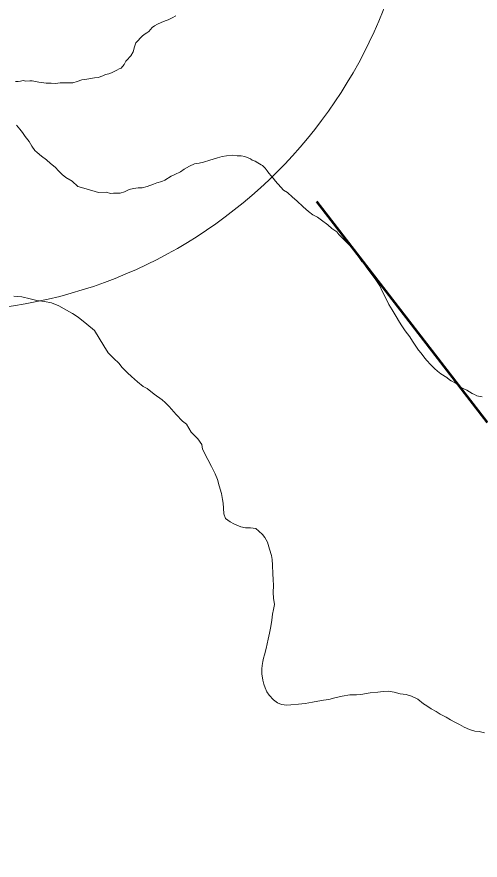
# Model space of a CAD drawing. Extents: x -1643653 to 4543381, y 1624270 to 13878484.
# Drawn here: x 688836 to 689549, y 8950997 to 8952293 of the extents above; entities that cross this region are included whole.
import ezdxf

# ---------------------------------------------------------------- set-up
doc = ezdxf.new("R2010")
doc.units = 0
doc.header["$LTSCALE"] = 200
doc.linetypes.add('MEDIUM_DASHED', pattern=[4.5, 3, -1.5])
for name, color, linetype, lineweight in [('1', 7, 'Continuous', 13), ('27', 7, 'Continuous', 53), ('29', 7, 'Continuous', 13), ('45', 7, 'Continuous', 13)]:
    doc.layers.add(name, color=color, linetype=linetype, lineweight=lineweight)

msp = doc.modelspace()

# ---------------------------------------------------------------- linework, layer by layer
at = {"layer": '1', "lineweight": 25}
msp.add_spline([(814781, 9009175.5), (814787.2, 9009173.4), (814796.9, 9009173.4), (814799.4, 9009172.4), (814805.1, 9009174.5), (814805.6, 9009176.5), (814811.7, 9009179.5), (814811.7, 9009179.5), (814801.5, 9009181), (814790.7, 9009181.5), (814784.1, 9009183.1), (814777.4, 9009185.1), (814778.4, 9009175.5)], degree=3, dxfattribs=at)
at = {"layer": '27', "linetype": 'MEDIUM_DASHED'}
msp.add_line((693963.6, 8945973), (689297.4, 8952009.3), dxfattribs=at)
at = {"layer": '29'}
for points in [[(689080.6, 8952294.5), (689074.9, 8952291.7), (689068.9, 8952288.2), (689064.2, 8952286.8), (689058.2, 8952284.3), (689052.8, 8952281.5), (689048.1, 8952279.1), (689044.6, 8952276.4), (689039.1, 8952270.3), (689036, 8952268.5), (689033.6, 8952267.1), (689029.5, 8952263.9), (689026.2, 8952260.7), (689022.1, 8952256.3), (689019.1, 8952253.1), (689017.3, 8952247), (689015.3, 8952239.2), (689011.4, 8952233.1), (689004.9, 8952226.1), (689003.7, 8952224.8), (689001.4, 8952219.8), (688996.5, 8952214.3), (688993.5, 8952213.3), (688990.3, 8952211), (688982.1, 8952206.8), (688977.6, 8952205.3), (688972.5, 8952204.5), (688968.5, 8952202.4), (688961.1, 8952199.8), (688955.9, 8952199), (688947.2, 8952197.8), (688941.1, 8952196.9), (688936.3, 8952196.2), (688929, 8952193.8), (688922.3, 8952191.7), (688916.1, 8952191.7), (688909.3, 8952191.3), (688902.7, 8952191.3), (688895.5, 8952190.6), (688889.2, 8952191.2), (688881.2, 8952191), (688870.2, 8952192.7), (688860, 8952194.5), (688856.1, 8952194.5), (688850.2, 8952194.2), (688845.9, 8952194.9), (688842, 8952194.3)], [(688842, 8952194.3), (688838.3, 8952193.6), (688834.3, 8952193.6)], [(688835.8, 8952126.5), (688841, 8952120.5), (688844.8, 8952115.1), (688849.3, 8952108.8), (688855.5, 8952101.1), (688859.6, 8952094), (688863.9, 8952087.7), (688867.8, 8952084.4), (688874.4, 8952078.9), (688881.8, 8952073.1), (688888.1, 8952067.5), (688895.1, 8952061.8), (688900.8, 8952055.8), (688906.1, 8952050.6), (688911.4, 8952045.9), (688921.3, 8952040.4), (688930.1, 8952032.4), (688942.8, 8952028.4), (688962.1, 8952022.7), (688973.4, 8952023.2), (688980.2, 8952021.5), (688984.8, 8952021.9), (688990.9, 8952022), (688995.1, 8952022.1), (689001.7, 8952024.1), (689009.1, 8952027.3), (689015.8, 8952029.1), (689023, 8952030.1), (689028.9, 8952030.3), (689036.8, 8952032), (689046.6, 8952035.8), (689051.6, 8952037.6), (689059, 8952040), (689063.9, 8952042), (689073.5, 8952048.2), (689079.2, 8952050.6), (689087.9, 8952054.8), (689093.8, 8952058.7), (689101.6, 8952063.6), (689109.4, 8952066.9), (689116.6, 8952067.8), (689123.4, 8952069.5), (689133, 8952072.7), (689144.7, 8952076.1), (689152.1, 8952078.3), (689158.7, 8952079.5), (689167.2, 8952080.1), (689174.9, 8952079.5), (689181.2, 8952079.1), (689186.8, 8952078.2), (689195.6, 8952074.5), (689198.1, 8952072.9), (689202.9, 8952071.3), (689206.9, 8952068.5), (689211.7, 8952065.7), (689214.1, 8952064.2), (689218.2, 8952060.2), (689221.3, 8952056.5), (689223.8, 8952052.8), (689230.8, 8952044.3), (689233.3, 8952040.7), (689242, 8952031.2), (689246.4, 8952026.5), (689252.4, 8952022.7), (689260.2, 8952015.7), (689266.9, 8952010.1), (689276.3, 8952000.7), (689284.7, 8951993.8), (689291.5, 8951988.6), (689298.4, 8951985.2), (689304.8, 8951980.3), (689314.6, 8951973.1), (689320.4, 8951967.4), (689328.2, 8951962.3), (689331.5, 8951958.3), (689347.6, 8951941.8), (689357.1, 8951931.4), (689366.8, 8951916.9), (689368.6, 8951915.1), (689373.3, 8951908.8), (689375.8, 8951905.2), (689382.1, 8951897)], [(688835.8, 8952126.5), (688841, 8952120.5), (688844.8, 8952115.1), (688849.3, 8952108.8), (688855.5, 8952101.1), (688859.6, 8952094), (688863.9, 8952087.7), (688867.8, 8952084.4), (688874.4, 8952078.9), (688881.8, 8952073.1), (688888.1, 8952067.5), (688895.1, 8952061.8), (688900.8, 8952055.8), (688906.1, 8952050.6), (688911.4, 8952045.9), (688921.3, 8952040.4), (688930.1, 8952032.4), (688942.8, 8952028.4), (688962.1, 8952022.7), (688973.4, 8952023.2), (688980.2, 8952021.5), (688984.8, 8952021.9), (688990.9, 8952022), (688995.1, 8952022.1), (689001.7, 8952024.1), (689009.1, 8952027.3), (689015.8, 8952029.1), (689023, 8952030.1), (689028.9, 8952030.3), (689036.8, 8952032), (689046.6, 8952035.8), (689051.6, 8952037.6), (689059, 8952040), (689063.9, 8952042), (689073.5, 8952048.2), (689079.2, 8952050.6), (689087.9, 8952054.8), (689093.8, 8952058.7), (689101.6, 8952063.6), (689109.4, 8952066.9), (689116.6, 8952067.8), (689123.4, 8952069.5), (689133, 8952072.7), (689144.7, 8952076.1), (689152.1, 8952078.3), (689158.7, 8952079.5), (689167.2, 8952080.1), (689174.9, 8952079.5), (689181.2, 8952079.1), (689186.8, 8952078.2), (689195.6, 8952074.5), (689198.1, 8952072.9), (689202.9, 8952071.3), (689206.9, 8952068.5), (689211.7, 8952065.7), (689214.1, 8952064.2), (689218.2, 8952060.2), (689221.3, 8952056.5), (689223.8, 8952052.8), (689230.8, 8952044.3), (689233.3, 8952040.7), (689242, 8952031.2), (689246.4, 8952026.5), (689252.4, 8952022.7), (689260.2, 8952015.7), (689266.9, 8952010.1), (689276.3, 8952000.7), (689284.7, 8951993.8), (689291.5, 8951988.6), (689298.4, 8951985.2), (689304.8, 8951980.3), (689314.6, 8951973.1), (689320.4, 8951967.4), (689328.2, 8951962.3), (689331.5, 8951958.3), (689347.6, 8951941.8), (689357.1, 8951931.4), (689366.8, 8951916.9), (689368.6, 8951915.1), (689373.3, 8951908.8), (689375.8, 8951905.2), (689382.1, 8951897)], [(689382.1, 8951897), (689387.1, 8951890.4), (689394.3, 8951879.5), (689398.2, 8951871.3), (689402.1, 8951863.4), (689408, 8951850.7), (689413.1, 8951842.4), (689419.5, 8951832.2), (689424.5, 8951823.7), (689428, 8951817.8), (689433.2, 8951810.5), (689440.7, 8951801.2), (689444.6, 8951794.3), (689449.5, 8951786.5), (689453.8, 8951780.6), (689457.8, 8951775.7), (689461.9, 8951770.2), (689466.2, 8951765.2), (689472.7, 8951758), (689478.3, 8951752.5), (689483.2, 8951748.3), (689488.2, 8951744.3), (689497.4, 8951738.7), (689501.5, 8951734.7), (689504.1, 8951733.6), (689512, 8951729.2), (689514.8, 8951727), (689515.9, 8951724.7), (689528.2, 8951719), (689536.6, 8951713.8), (689539.7, 8951712.3), (689543.6, 8951710.6), (689551.5, 8951708.9)], [(689382.1, 8951897), (689387.1, 8951890.4), (689394.3, 8951879.5), (689398.2, 8951871.3), (689402.1, 8951863.4), (689408, 8951850.7), (689413.1, 8951842.4), (689419.5, 8951832.2), (689424.5, 8951823.7), (689428, 8951817.8), (689433.2, 8951810.5), (689440.7, 8951801.2), (689444.6, 8951794.3), (689449.5, 8951786.5), (689453.8, 8951780.6), (689457.8, 8951775.7), (689461.9, 8951770.2), (689466.2, 8951765.2), (689472.7, 8951758), (689478.3, 8951752.5), (689483.2, 8951748.3), (689488.2, 8951744.3), (689497.4, 8951738.7), (689501.5, 8951734.7), (689504.1, 8951733.6), (689512, 8951729.2), (689514.8, 8951727), (689515.9, 8951724.7), (689528.2, 8951719), (689536.6, 8951713.8), (689539.7, 8951712.3), (689543.6, 8951710.6), (689551.5, 8951708.9)], [(689064.3, 8951700), (689059.6, 8951704.3), (689047.4, 8951713.1), (689036.8, 8951721.8), (689030.6, 8951724.9), (689021.6, 8951731.9), (689012.7, 8951740.1), (689006.3, 8951745.5), (688998.2, 8951753.7), (688993.2, 8951760.4), (688985.2, 8951767.8), (688976.8, 8951776.4), (688970.1, 8951787.3), (688962.9, 8951799.1), (688955.5, 8951810.6), (688943.9, 8951820.6), (688930.7, 8951831.4), (688922.1, 8951837), (688912.8, 8951841.9), (688900.7, 8951848.6), (688889.5, 8951853.5), (688878.6, 8951855.6), (688867, 8951856.7), (688856.7, 8951859.7), (688844.1, 8951862.6), (688831.7, 8951863.5)], [(689064.3, 8951700), (689059.6, 8951704.3), (689047.4, 8951713.1), (689036.8, 8951721.8), (689030.6, 8951724.9), (689021.6, 8951731.9), (689012.7, 8951740.1), (689006.3, 8951745.5), (688998.2, 8951753.7), (688993.2, 8951760.4), (688985.2, 8951767.8), (688976.8, 8951776.4), (688970.1, 8951787.3), (688962.9, 8951799.1), (688955.5, 8951810.6), (688943.9, 8951820.6), (688930.7, 8951831.4), (688922.1, 8951837), (688912.8, 8951841.9), (688900.7, 8951848.6), (688889.5, 8951853.5), (688878.6, 8951855.6), (688867, 8951856.7), (688856.7, 8951859.7), (688844.1, 8951862.6), (688831.7, 8951863.5)], [(689532.5, 8951197.4), (689524.1, 8951201.2), (689517, 8951205), (689509.7, 8951208.5), (689502.9, 8951212.4), (689496.2, 8951216.3), (689487.2, 8951220.9), (689481.2, 8951225.3), (689473.4, 8951229.4), (689466.8, 8951233.6), (689461.6, 8951237), (689452.8, 8951244), (689443.2, 8951248.4), (689434.9, 8951251), (689425.8, 8951252.4), (689416.6, 8951254.8), (689407.8, 8951256.2), (689399.6, 8951255.6), (689391.3, 8951254.7), (689379.7, 8951253.9), (689365.3, 8951251.4), (689358.4, 8951250.8), (689348.1, 8951250.6), (689336.7, 8951248.6), (689325.4, 8951246), (689316.2, 8951243.3), (689307.7, 8951242.3), (689299.3, 8951241), (689290.9, 8951239.5), (689279.6, 8951237.2), (689269.3, 8951236.2), (689257.8, 8951235.1), (689251.5, 8951234.7), (689243, 8951235.8), (689237.2, 8951238.2), (689230.7, 8951243.2), (689224.1, 8951250), (689220.8, 8951255.2), (689218.1, 8951261.2), (689216.1, 8951267.3), (689214.4, 8951273.2), (689213, 8951283.2), (689213.1, 8951290.7), (689213.7, 8951295.6), (689214.7, 8951301.8), (689215.6, 8951307), (689216.9, 8951312), (689219.6, 8951321.8), (689221.3, 8951329.3), (689222.8, 8951336), (689224.6, 8951345.7), (689226.9, 8951355.7), (689228.2, 8951365.5), (689229.3, 8951374.5), (689231, 8951382.1), (689232.2, 8951389.6), (689231.1, 8951399.5), (689230.3, 8951408), (689230.7, 8951419), (689230.3, 8951428.2), (689229.7, 8951436.8), (689229.6, 8951450), (689228.8, 8951458.8), (689227.8, 8951464.9), (689224.9, 8951474.4), (689221.7, 8951485.3), (689217.6, 8951492.5), (689214, 8951497.4), (689208.6, 8951502.5), (689203.6, 8951506.4), (689195.5, 8951507.5), (689188, 8951507.3), (689180.6, 8951509.1), (689170.1, 8951513.6), (689164.1, 8951516.4), (689157.3, 8951521.6), (689154.6, 8951528.9), (689153.8, 8951537.7), (689153.7, 8951545.5), (689152.7, 8951550.9), (689150.8, 8951560.4), (689147.4, 8951572.1), (689144.6, 8951581.5), (689141.2, 8951590.2), (689135.8, 8951601.6), (689130.2, 8951612.6), (689121.5, 8951628.1), (689120.5, 8951635.6), (689114.5, 8951644), (689104.1, 8951654.4), (689097, 8951666.7), (689091.1, 8951671.6), (689081.1, 8951681.8), (689070.6, 8951693.7), (689066.2, 8951698.2), (689064.3, 8951700)], [(689532.5, 8951197.4), (689524.1, 8951201.2), (689517, 8951205), (689509.7, 8951208.5), (689502.9, 8951212.4), (689496.2, 8951216.3), (689487.2, 8951220.9), (689481.2, 8951225.3), (689473.4, 8951229.4), (689466.8, 8951233.6), (689461.6, 8951237), (689452.8, 8951244), (689443.2, 8951248.4), (689434.9, 8951251), (689425.8, 8951252.4), (689416.6, 8951254.8), (689407.8, 8951256.2), (689399.6, 8951255.6), (689391.3, 8951254.7), (689379.7, 8951253.9), (689365.3, 8951251.4), (689358.4, 8951250.8), (689348.1, 8951250.6), (689336.7, 8951248.6), (689325.4, 8951246), (689316.2, 8951243.3), (689307.7, 8951242.3), (689299.3, 8951241), (689290.9, 8951239.5), (689279.6, 8951237.2), (689269.3, 8951236.2), (689257.8, 8951235.1), (689251.5, 8951234.7), (689243, 8951235.8), (689237.2, 8951238.2), (689230.7, 8951243.2), (689224.1, 8951250), (689220.8, 8951255.2), (689218.1, 8951261.2), (689216.1, 8951267.3), (689214.4, 8951273.2), (689213, 8951283.2), (689213.1, 8951290.7), (689213.7, 8951295.6), (689214.7, 8951301.8), (689215.6, 8951307), (689216.9, 8951312), (689219.6, 8951321.8), (689221.3, 8951329.3), (689222.8, 8951336), (689224.6, 8951345.7), (689226.9, 8951355.7), (689228.2, 8951365.5), (689229.3, 8951374.5), (689231, 8951382.1), (689232.2, 8951389.6), (689231.1, 8951399.5), (689230.3, 8951408), (689230.7, 8951419), (689230.3, 8951428.2), (689229.7, 8951436.8), (689229.6, 8951450), (689228.8, 8951458.8), (689227.8, 8951464.9), (689224.9, 8951474.4), (689221.7, 8951485.3), (689217.6, 8951492.5), (689214, 8951497.4), (689208.6, 8951502.5), (689203.6, 8951506.4), (689195.5, 8951507.5), (689188, 8951507.3), (689180.6, 8951509.1), (689170.1, 8951513.6), (689164.1, 8951516.4), (689157.3, 8951521.6), (689154.6, 8951528.9), (689153.8, 8951537.7), (689153.7, 8951545.5), (689152.7, 8951550.9), (689150.8, 8951560.4), (689147.4, 8951572.1), (689144.6, 8951581.5), (689141.2, 8951590.2), (689135.8, 8951601.6), (689130.2, 8951612.6), (689121.5, 8951628.1), (689120.5, 8951635.6), (689114.5, 8951644), (689104.1, 8951654.4), (689097, 8951666.7), (689091.1, 8951671.6), (689081.1, 8951681.8), (689070.6, 8951693.7), (689066.2, 8951698.2), (689064.3, 8951700)], [(689555.1, 8951192.3), (689547, 8951194.2), (689540.5, 8951195), (689532.5, 8951197.4)], [(689555.1, 8951192.3), (689547, 8951194.2), (689540.5, 8951195), (689532.5, 8951197.4)]]:
    msp.add_lwpolyline(points, dxfattribs=at)
at = {"layer": '45'}
msp.add_circle((688719.8, 8952570.5), 730.2, dxfattribs=at)

doc.saveas('drawing.dxf')
